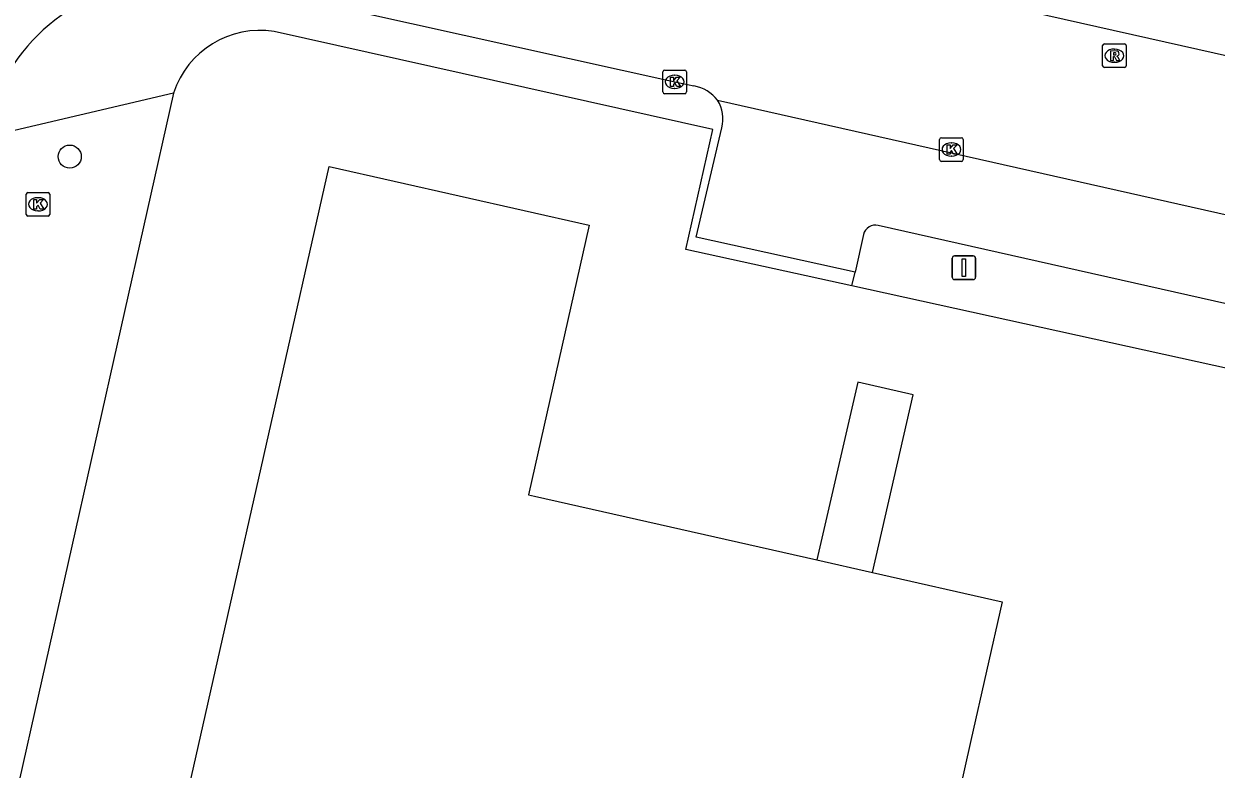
# Model space of a CAD drawing. Extents: x 161771 to 163125, y 382479 to 383177.
# Drawn here: x 162548.2 to 162598.7, y 382944.9 to 382976.5 of the extents above; entities that cross this region are included whole.
import ezdxf

# ---------------------------------------------------------------- set-up
doc = ezdxf.new("R2010")
doc.units = 0
for name, color, linetype in [('IMGEO_Boom', 7, 'Continuous'), ('IMGEO_Groenvoorziening', 7, 'Continuous'), ('IMGEO_Kolk', 7, 'Continuous'), ('IMGEO_Pand', 7, 'Continuous'), ('IMGEO_Pand_overbouw', 7, 'Continuous'), ('IMGEO_Parkeervlak_open', 7, 'Continuous'), ('IMGEO_Rijbaan_lokaal_gesloten', 7, 'Continuous'), ('IMGEO_Rioolput', 7, 'Continuous'), ('IMGEO_Verkeersbordpaal', 7, 'Continuous'), ('IMGEO_Voetpad_open', 7, 'Continuous')]:
    doc.layers.add(name, color=color, linetype=linetype)

msp = doc.modelspace()

# ---------------------------------------------------------------- linework, layer by layer
at = {"layer": 'IMGEO_Boom'}
msp.add_circle((162550.108, 382970.844), 0.489, dxfattribs=at)
at = {"layer": 'IMGEO_Groenvoorziening'}
msp.add_lwpolyline([(162641.792, 382952.491), (162583.254, 382965.361)], dxfattribs=at)
at = {"layer": 'IMGEO_Kolk'}
for p, q in [((162575.245, 382973.584), (162575.245, 382974.436)), ((162575.32, 382974.51), (162576.172, 382974.51)), ((162575.733, 382974.29), (162575.758, 382974.29)), ((162576.246, 382974.436), (162576.246, 382973.584)), ((162575.756, 382973.73), (162575.731, 382973.73)), ((162576.172, 382973.51), (162575.32, 382973.51)), ((162586.975, 382970.716), (162586.975, 382971.568)), ((162587.05, 382971.642), (162587.902, 382971.642)), ((162587.463, 382971.422), (162587.488, 382971.422)), ((162587.976, 382971.568), (162587.976, 382970.716)), ((162587.486, 382970.862), (162587.461, 382970.862)), ((162587.902, 382970.642), (162587.05, 382970.642)), ((162548.262, 382968.397), (162548.262, 382969.249)), ((162548.337, 382969.323), (162549.189, 382969.323)), ((162549.263, 382969.249), (162549.263, 382968.397)), ((162548.75, 382969.103), (162548.775, 382969.103)), ((162549.189, 382968.323), (162548.337, 382968.323)), ((162548.773, 382968.543), (162548.748, 382968.543))]:
    msp.add_line(p, q, dxfattribs=at)
for points in [[(162575.245, 382973.584), (162575.245, 382974.436)], [(162575.32, 382974.51), (162576.172, 382974.51)], [(162576.246, 382974.436), (162576.246, 382973.584)], [(162575.566, 382974.21), (162575.689, 382974.21), (162575.689, 382974.059), (162575.819, 382974.21), (162575.983, 382974.21), (162575.837, 382974.059), (162575.99, 382973.81), (162575.838, 382973.81), (162575.753, 382973.974), (162575.689, 382973.907), (162575.689, 382973.81), (162575.566, 382973.81), (162575.566, 382974.21)], [(162576.172, 382973.51), (162575.32, 382973.51)], [(162586.975, 382970.716), (162586.975, 382971.568)], [(162587.05, 382971.642), (162587.902, 382971.642)], [(162587.296, 382971.342), (162587.419, 382971.342), (162587.419, 382971.191), (162587.549, 382971.342), (162587.713, 382971.342), (162587.567, 382971.191), (162587.72, 382970.942), (162587.568, 382970.942), (162587.483, 382971.106), (162587.419, 382971.039), (162587.419, 382970.942), (162587.296, 382970.942), (162587.296, 382971.342)], [(162587.976, 382971.568), (162587.976, 382970.716)], [(162587.902, 382970.642), (162587.05, 382970.642)], [(162548.262, 382968.397), (162548.262, 382969.249)], [(162548.337, 382969.323), (162549.189, 382969.323)], [(162549.263, 382969.249), (162549.263, 382968.397)], [(162548.583, 382969.023), (162548.706, 382969.023), (162548.706, 382968.872), (162548.836, 382969.023), (162549, 382969.023), (162548.854, 382968.872), (162549.007, 382968.623), (162548.855, 382968.623), (162548.77, 382968.787), (162548.706, 382968.72), (162548.706, 382968.623), (162548.583, 382968.623), (162548.583, 382969.023)], [(162549.189, 382968.323), (162548.337, 382968.323)]]:
    msp.add_lwpolyline(points, dxfattribs=at)
for centre, start, end in [((162575.322, 382974.434), 91.552, 178.448), ((162575.322, 382974.434), 91.552, 178.448), ((162576.17, 382974.434), 1.552, 88.448), ((162576.17, 382974.434), 1.552, 88.448), ((162575.322, 382973.586), 181.552, 268.448), ((162575.322, 382973.586), 181.552, 268.448), ((162576.17, 382973.586), 271.552, 358.448), ((162576.17, 382973.586), 271.552, 358.448), ((162587.052, 382971.566), 91.552, 178.448), ((162587.052, 382971.566), 91.552, 178.448), ((162587.9, 382971.566), 1.552, 88.448), ((162587.9, 382971.566), 1.552, 88.448), ((162587.052, 382970.718), 181.552, 268.448), ((162587.052, 382970.718), 181.552, 268.448), ((162587.9, 382970.718), 271.552, 358.448), ((162587.9, 382970.718), 271.552, 358.448), ((162548.339, 382969.247), 91.552, 178.448), ((162548.339, 382969.247), 91.552, 178.448), ((162549.187, 382969.247), 1.552, 88.448), ((162549.187, 382969.247), 1.552, 88.448), ((162548.339, 382968.399), 181.552, 268.448), ((162548.339, 382968.399), 181.552, 268.448), ((162549.187, 382968.399), 271.552, 358.448), ((162549.187, 382968.399), 271.552, 358.448)]:
    msp.add_arc(centre, 0.0765, start, end, dxfattribs=at)
for centre, major_axis, ratio, start_param, end_param in [((162575.732, 382974.01), (-0.387, 0.002), 0.722429, 4.712389, 7.853982), ((162575.757, 382974.01), (-0.39, 0.002), 0.717154, 1.570796, 4.712389), ((162587.462, 382971.142), (-0.387, 0.002), 0.722429, 4.712389, 7.853982), ((162587.487, 382971.142), (-0.39, 0.002), 0.717154, 1.570796, 4.712389), ((162548.749, 382968.823), (-0.387, 0.002), 0.722429, 4.712389, 7.853982), ((162548.774, 382968.823), (-0.39, 0.002), 0.717154, 1.570796, 4.712389)]:
    msp.add_ellipse(centre, major_axis=major_axis, ratio=ratio, start_param=start_param, end_param=end_param, dxfattribs=at)
at = {"layer": 'IMGEO_Pand'}
msp.add_lwpolyline([(162558.846, 382921.443), (162554.52, 382922.4), (162554.799, 382923.652), (162548.587, 382925.024), (162551.92, 382940.116), (162552.184, 382940.056), (162552.06, 382939.51), (162554.021, 382939.067), (162561.105, 382970.429), (162572.12, 382967.945), (162569.55, 382956.513), (162569.805, 382956.455), (162581.774, 382953.749), (162584.133, 382953.216), (162589.62, 382951.976), (162588.301, 382946.102), (162585.946, 382935.606), (162566.14, 382940.081), (162565.871, 382940.142), (162564.169, 382932.57), (162561.482, 382933.174), (162558.846, 382921.443)], dxfattribs=at)
at = {"layer": 'IMGEO_Pand_overbouw'}
msp.add_lwpolyline([(162583.505, 382961.29), (162581.774, 382953.749), (162584.133, 382953.216), (162585.854, 382960.751)], close=True, dxfattribs=at)
at = {"layer": 'IMGEO_Parkeervlak_open'}
for points in [[(162641.818, 382954.994), (162584.375, 382967.918)], [(162583.751, 382967.543), (162583.388, 382965.951)]]:
    msp.add_lwpolyline(points, dxfattribs=at)
msp.add_arc((162584.239, 382967.438), 0.499, 74.1347, 167.8738, dxfattribs=at)
at = {"layer": 'IMGEO_Rijbaan_lokaal_gesloten'}
for points in [[(162557.587, 382978.049), (162557.892, 382977.979), (162575.746, 382974.01), (162576.562, 382973.838)], [(162600.679, 382974.762), (162588.785, 382977.432)], [(162577.562, 382973.23), (162638.909, 382959.422), (162695.369, 382946.761)]]:
    msp.add_lwpolyline(points, dxfattribs=at)
for centre, radius, start, end in [((162554.175, 382970.512), 7.713, 93.1921, 171.3656), ((162576.277, 382972.242), 1.621, 37.5368, 79.864)]:
    msp.add_arc(centre, radius, start, end, dxfattribs=at)
at = {"layer": 'IMGEO_Rioolput'}
for p, q in [((162593.882, 382974.695), (162593.882, 382975.547)), ((162593.957, 382975.621), (162594.809, 382975.621)), ((162594.37, 382975.401), (162594.395, 382975.401)), ((162594.883, 382975.547), (162594.883, 382974.695)), ((162594.393, 382974.841), (162594.368, 382974.841)), ((162594.809, 382974.621), (162593.957, 382974.621))]:
    msp.add_line(p, q, dxfattribs=at)
for points in [[(162593.882, 382974.695), (162593.882, 382975.547)], [(162593.957, 382975.621), (162594.809, 382975.621)], [(162594.471, 382975.319), (162594.219, 382975.321), (162594.219, 382974.921)], [(162594.883, 382975.547), (162594.883, 382974.695)], [(162594.219, 382974.921), (162594.343, 382974.921), (162594.343, 382975.083), (162594.354, 382975.083)], [(162594.397, 382975.24), (162594.343, 382975.24), (162594.343, 382975.159)], [(162594.343, 382975.159), (162594.395, 382975.159)], [(162594.401, 382975.054), (162594.472, 382974.921), (162594.612, 382974.921), (162594.547, 382975.047)], [(162594.809, 382974.621), (162593.957, 382974.621)]]:
    msp.add_lwpolyline(points, dxfattribs=at)
for centre, radius, start, end in [((162593.959, 382975.545), 0.0765, 91.552, 178.448), ((162593.959, 382975.545), 0.0765, 91.552, 178.448), ((162594.47, 382975.209), 0.109, 350.3612, 89.416), ((162594.807, 382975.545), 0.0765, 1.552, 88.448), ((162594.807, 382975.545), 0.0765, 1.552, 88.448), ((162594.353, 382975.03), 0.0533, 26.0293, 88.6989), ((162594.379, 382975.348), 0.19, 274.7715, 282.9687), ((162594.403, 382975.144), 0.0964, 77.0061, 93.1865), ((162594.417, 382975.201), 0.0378, 276.6634, 79.6772), ((162594.468, 382975.209), 0.112, 277.5842, 350.9817), ((162594.452, 382974.994), 0.108, 29.5134, 73.7905), ((162593.959, 382974.697), 0.0765, 181.552, 268.448), ((162593.959, 382974.697), 0.0765, 181.552, 268.448), ((162594.807, 382974.697), 0.0765, 271.552, 358.448), ((162594.807, 382974.697), 0.0765, 271.552, 358.448)]:
    msp.add_arc(centre, radius, start, end, dxfattribs=at)
for centre, major_axis, ratio, start_param, end_param in [((162594.369, 382975.121), (-0.387, 0.002), 0.722429, 4.712389, 7.853982), ((162594.394, 382975.121), (-0.39, 0.002), 0.717154, 1.570796, 4.712389)]:
    msp.add_ellipse(centre, major_axis=major_axis, ratio=ratio, start_param=start_param, end_param=end_param, dxfattribs=at)
at = {"layer": 'IMGEO_Verkeersbordpaal'}
for p, q in [((162587.507, 382965.734), (162587.507, 382966.534)), ((162587.507, 382966.534), (162587.507, 382965.734)), ((162587.607, 382966.634), (162588.397, 382966.634)), ((162588.397, 382966.634), (162587.607, 382966.634)), ((162588.497, 382966.534), (162588.497, 382965.734)), ((162588.497, 382965.734), (162588.497, 382966.534)), ((162588.397, 382965.634), (162587.607, 382965.634)), ((162587.607, 382965.634), (162588.397, 382965.634))]:
    msp.add_line(p, q, dxfattribs=at)
msp.add_lwpolyline([(162587.927, 382966.509), (162588.077, 382966.509), (162588.077, 382965.759), (162587.927, 382965.759), (162587.927, 382966.509)], dxfattribs=at)
for centre, start, end in [((162587.607, 382966.534), 90, 180), ((162587.607, 382966.534), 90, 180), ((162588.397, 382966.534), 0, 90), ((162588.397, 382966.534), 360, 90), ((162587.607, 382965.734), 180, 270), ((162587.607, 382965.734), 180, 270), ((162588.397, 382965.734), 270, 0), ((162588.397, 382965.734), 270, 0)]:
    msp.add_arc(centre, 0.1, start, end, dxfattribs=at)
at = {"layer": 'IMGEO_Voetpad_open'}
for points in [[(162583.254, 382965.361), (162576.225, 382966.905), (162577.369, 382971.987), (162558.773, 382976.147)], [(162554.508, 382973.54), (162543.336, 382923.806), (162543.45, 382920.459)], [(162554.508, 382973.54), (162546.55, 382971.67)], [(162583.388, 382965.951), (162576.656, 382967.436), (162577.738, 382972.065)], [(162583.254, 382965.361), (162583.388, 382965.951)]]:
    msp.add_lwpolyline(points, dxfattribs=at)
for centre, radius, start, end in [((162558.177, 382972.329), 3.864, 81.1312, 161.7399), ((162576.359, 382972.452), 1.433, 344.3105, 32.8712)]:
    msp.add_arc(centre, radius, start, end, dxfattribs=at)

doc.saveas('drawing.dxf')
